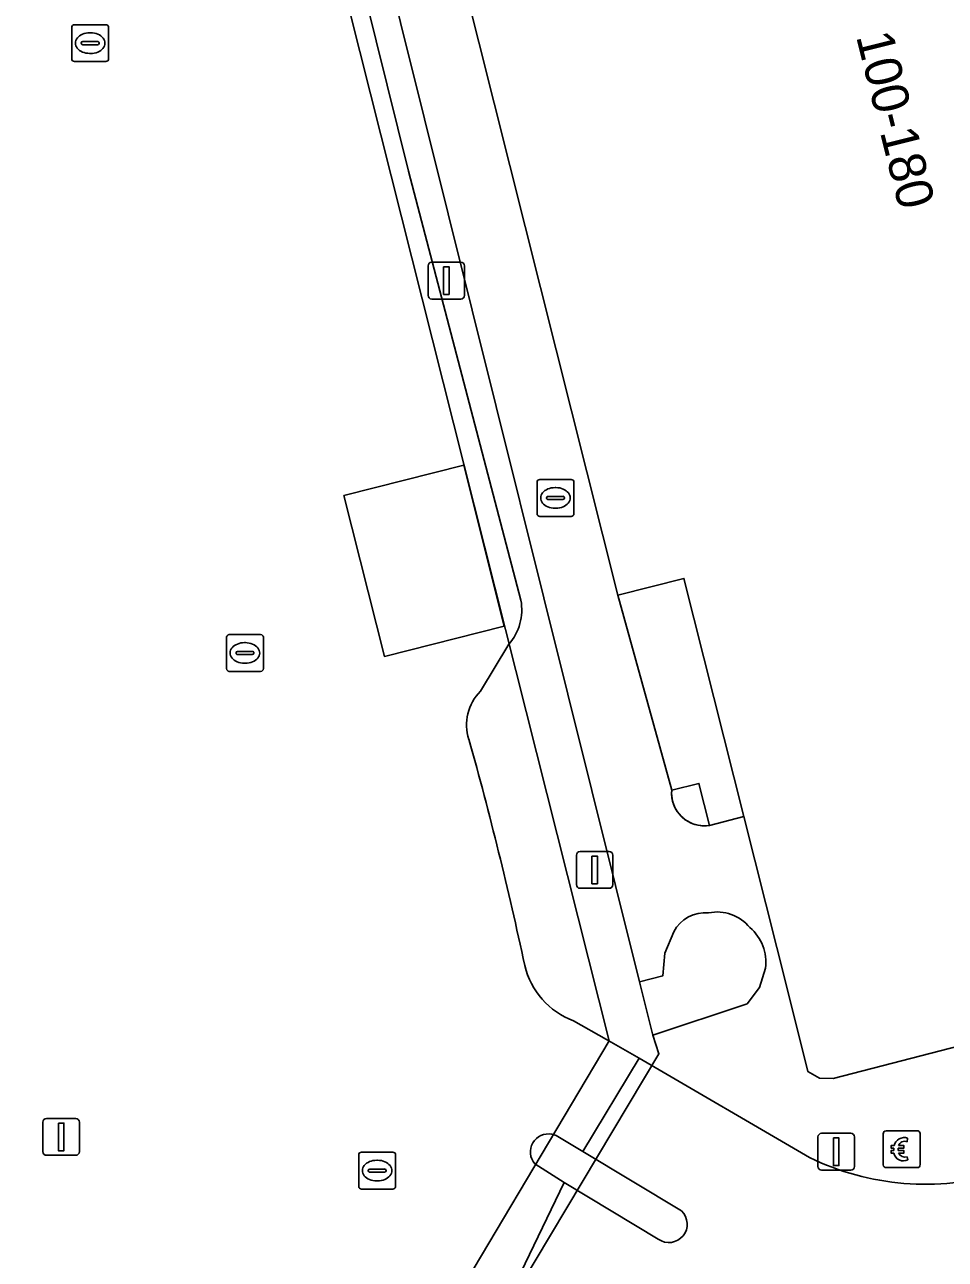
# Model space of a CAD drawing. Extents: x 160806 to 161707, y 383696 to 384148.
# Drawn here: x 161030.47 to 161055.47, y 383720.46 to 383753.98 of the extents above; entities that cross this region are included whole.
import ezdxf

# ---------------------------------------------------------------- set-up
doc = ezdxf.new("R2010")
doc.units = 0
for name, color, linetype in [('IMGEO_Betaalautomaat', 7, 'Continuous'), ('IMGEO_Dek', 7, 'Continuous'), ('IMGEO_Lichtmast', 7, 'Continuous'), ('IMGEO_Muur', 7, 'Continuous'), ('IMGEO_Pand', 7, 'Continuous'), ('IMGEO_Pand_nummerreeks', 7, 'Continuous'), ('IMGEO_Pand_overbouw', 7, 'Continuous'), ('IMGEO_Parkeervlak_gesloten', 7, 'Continuous'), ('IMGEO_Parkeervlak_open', 7, 'Continuous'), ('IMGEO_Rijbaan_lokaal_open', 7, 'Continuous'), ('IMGEO_Rioolput', 7, 'Continuous'), ('IMGEO_Verkeerseiland_open', 7, 'Continuous'), ('IMGEO_Voetpad_gesloten', 7, 'Continuous'), ('IMGEO_Voetpad_op_trap', 7, 'Continuous'), ('IMGEO_Voetpad_open', 7, 'Continuous')]:
    doc.layers.add(name, color=color, linetype=linetype)

msp = doc.modelspace()

# ---------------------------------------------------------------- linework, layer by layer
at = {"layer": 'IMGEO_Betaalautomaat'}
for p, q in [((161053.783, 383723.024), (161053.783, 383723.865)), ((161053.783, 383723.865), (161053.783, 383723.024)), ((161053.858, 383723.948), (161054.699, 383723.948)), ((161054.699, 383723.948), (161053.858, 383723.948)), ((161054.445, 383723.753), (161054.428, 383723.653)), ((161054.782, 383723.874), (161054.782, 383723.033)), ((161054.782, 383723.033), (161054.782, 383723.874)), ((161054.066, 383723.412), (161054.066, 383723.48)), ((161054.187, 383723.48), (161054.187, 383723.412)), ((161054.432, 383723.247), (161054.454, 383723.16)), ((161054.708, 383722.949), (161053.867, 383722.949)), ((161053.867, 383722.949), (161054.708, 383722.949))]:
    msp.add_line(p, q, dxfattribs=at)
for points in [[(161054.066, 383723.48), (161053.997, 383723.48), (161053.997, 383723.549), (161054.076, 383723.549)], [(161054.071, 383723.343), (161053.997, 383723.343), (161053.997, 383723.412), (161054.066, 383723.412)], [(161054.198, 383723.549), (161054.345, 383723.549), (161054.345, 383723.48), (161054.187, 383723.48)], [(161054.187, 383723.412), (161054.345, 383723.412), (161054.345, 383723.343), (161054.201, 383723.343)]]:
    msp.add_lwpolyline(points, dxfattribs=at)
for centre, radius, start, end in [((161053.861, 383723.871), 0.0779, 92.4484, 184.2845), ((161053.861, 383723.871), 0.0779, 92.4484, 184.2845), ((161054.359, 383723.473), 0.293, 73.014, 165.0139), ((161054.365, 383723.486), 0.179, 69.3236, 159.5683), ((161054.705, 383723.871), 0.0779, 2.4484, 94.2845), ((161054.705, 383723.871), 0.0779, 2.4484, 94.2845), ((161054.332, 383723.398), 0.267, 191.8096, 297.0389), ((161054.365, 383723.413), 0.179, 202.7625, 291.8693), ((161053.861, 383723.027), 0.0779, 182.4484, 274.2845), ((161053.861, 383723.027), 0.0779, 182.4484, 274.2845), ((161054.705, 383723.027), 0.0779, 272.4484, 4.2845), ((161054.705, 383723.027), 0.0779, 272.4484, 4.2845)]:
    msp.add_arc(centre, radius, start, end, dxfattribs=at)
at = {"layer": 'IMGEO_Dek'}
msp.add_lwpolyline([(160983.265, 383705.961), (161017.778, 383707.453), (161017.526, 383714.059), (161017.47, 383715.97), (161042.245, 383716.936), (161047.689, 383726.041), (161047.527, 383726.542), (161047.162, 383727.994), (161034.181, 383780.096), (161003.066, 383772.21), (161015.684, 383722.436), (160997.975, 383721.941)], dxfattribs=at)
at = {"layer": 'IMGEO_Lichtmast'}
for p, q in [((161041.521, 383747.53), (161042.311, 383747.53)), ((161042.311, 383747.53), (161041.521, 383747.53)), ((161041.421, 383746.63), (161041.421, 383747.43)), ((161041.421, 383747.43), (161041.421, 383746.63)), ((161042.411, 383747.43), (161042.411, 383746.63)), ((161042.411, 383746.63), (161042.411, 383747.43)), ((161042.311, 383746.53), (161041.521, 383746.53)), ((161041.521, 383746.53), (161042.311, 383746.53)), ((161045.449, 383730.633), (161045.449, 383731.433)), ((161045.449, 383731.433), (161045.449, 383730.633)), ((161045.549, 383731.533), (161046.339, 383731.533)), ((161046.339, 383731.533), (161045.549, 383731.533)), ((161046.439, 383731.433), (161046.439, 383730.633)), ((161046.439, 383730.633), (161046.439, 383731.433)), ((161046.339, 383730.533), (161045.549, 383730.533)), ((161045.549, 383730.533), (161046.339, 383730.533)), ((161030.96, 383723.384), (161030.96, 383724.184)), ((161030.96, 383724.184), (161030.96, 383723.384)), ((161031.06, 383724.284), (161031.85, 383724.284)), ((161031.85, 383724.284), (161031.06, 383724.284)), ((161031.95, 383724.184), (161031.95, 383723.384)), ((161031.95, 383723.384), (161031.95, 383724.184)), ((161052.01, 383722.981), (161052.01, 383723.781)), ((161052.01, 383723.781), (161052.01, 383722.981)), ((161052.11, 383723.881), (161052.9, 383723.881)), ((161052.9, 383723.881), (161052.11, 383723.881)), ((161053, 383723.781), (161053, 383722.981)), ((161053, 383722.981), (161053, 383723.781)), ((161031.85, 383723.284), (161031.06, 383723.284)), ((161031.06, 383723.284), (161031.85, 383723.284)), ((161052.9, 383722.881), (161052.11, 383722.881)), ((161052.11, 383722.881), (161052.9, 383722.881))]:
    msp.add_line(p, q, dxfattribs=at)
for points in [[(161041.841, 383747.405), (161041.991, 383747.405), (161041.991, 383746.655), (161041.841, 383746.655), (161041.841, 383747.405)], [(161045.869, 383731.408), (161046.019, 383731.408), (161046.019, 383730.658), (161045.869, 383730.658), (161045.869, 383731.408)], [(161031.38, 383724.159), (161031.53, 383724.159), (161031.53, 383723.409), (161031.38, 383723.409), (161031.38, 383724.159)], [(161052.43, 383723.756), (161052.58, 383723.756), (161052.58, 383723.006), (161052.43, 383723.006), (161052.43, 383723.756)]]:
    msp.add_lwpolyline(points, dxfattribs=at)
for centre, start, end in [((161041.521, 383747.43), 90, 180), ((161041.521, 383747.43), 90, 180), ((161042.311, 383747.43), 0, 90), ((161042.311, 383747.43), 360, 90), ((161041.521, 383746.63), 180, 270), ((161041.521, 383746.63), 180, 270), ((161042.311, 383746.63), 270, 0), ((161042.311, 383746.63), 270, 0), ((161045.549, 383731.433), 90, 180), ((161045.549, 383731.433), 90, 180), ((161046.339, 383731.433), 0, 90), ((161046.339, 383731.433), 360, 90), ((161045.549, 383730.633), 180, 270), ((161045.549, 383730.633), 180, 270), ((161046.339, 383730.633), 270, 0), ((161046.339, 383730.633), 270, 0), ((161031.06, 383724.184), 90, 180), ((161031.06, 383724.184), 90, 180), ((161031.85, 383724.184), 0, 90), ((161031.85, 383724.184), 360, 90), ((161052.11, 383723.781), 90, 180), ((161052.11, 383723.781), 90, 180), ((161052.9, 383723.781), 0, 90), ((161052.9, 383723.781), 360, 90), ((161031.06, 383723.384), 180, 270), ((161031.06, 383723.384), 180, 270), ((161031.85, 383723.384), 270, 0), ((161031.85, 383723.384), 270, 0), ((161052.11, 383722.981), 180, 270), ((161052.11, 383722.981), 180, 270), ((161052.9, 383722.981), 270, 0), ((161052.9, 383722.981), 270, 0)]:
    msp.add_arc(centre, 0.1, start, end, dxfattribs=at)
at = {"layer": 'IMGEO_Muur'}
msp.add_lwpolyline([(161049.062, 383732.241), (161048.775, 383733.381), (161048.038, 383733.195)], dxfattribs=at)
msp.add_arc((161048.922, 383733.117), 0.887, 174.9679, 279.0857, dxfattribs=at)
at = {"layer": 'IMGEO_Pand'}
msp.add_lwpolyline([(161040.279, 383763.518), (161046.575, 383738.495), (161048.368, 383738.946), (161049.994, 383732.483), (161051.188, 383727.737), (161051.737, 383725.557), (161052.054, 383725.375), (161052.419, 383725.37), (161066.183, 383728.924), (161066.303, 383729.257), (161066.033, 383730.332), (161065.144, 383733.866), (161064.962, 383734.596), (161067.092, 383735.131), (161067.048, 383735.305), (161066.169, 383738.805), (161065.949, 383739.682), (161065.253, 383742.454), (161064.687, 383743.165), (161064.59, 383743.287), (161063.468, 383743.494), (161059.25, 383742.384), (161059.171, 383742.697), (161056.095, 383754.925)], dxfattribs=at)
msp.add_lwpolyline([(161039.135, 383741.198), (161040.234, 383736.83), (161043.487, 383737.648), (161042.388, 383742.016)], close=True, dxfattribs=at)
at = {"layer": 'IMGEO_Pand_overbouw'}
msp.add_lwpolyline([(161049.994, 383732.483), (161048.368, 383738.946), (161046.575, 383738.495), (161048.038, 383733.195), (161048.035, 383733.118), (161048.038, 383733.042), (161048.048, 383732.966), (161048.064, 383732.891), (161048.087, 383732.817), (161048.116, 383732.746), (161048.151, 383732.678), (161048.192, 383732.613), (161048.238, 383732.552), (161048.29, 383732.495), (161048.346, 383732.442), (161048.406, 383732.395), (161048.471, 383732.353), (161048.538, 383732.317), (161048.609, 383732.287), (161048.682, 383732.263), (161048.756, 383732.245), (161048.832, 383732.234), (161048.909, 383732.23), (161048.986, 383732.232), (161049.062, 383732.241)], close=True, dxfattribs=at)
at = {"layer": 'IMGEO_Parkeervlak_gesloten'}
msp.add_lwpolyline([(160983.71, 383715.431), (161017.446, 383716.817), (161041.226, 383717.794), (161046.335, 383726.393), (161033.086, 383778.968), (161004.152, 383771.617), (161016.514, 383723.323)], dxfattribs=at)
at = {"layer": 'IMGEO_Parkeervlak_open'}
for points in [[(161043.942, 383738.351), (161040.892, 383750), (161036.809, 383766.463), (161037.456, 383766.624)], [(161042.844, 383735.882), (161043.613, 383737.159)], [(161044.782, 383723.858), (161044.901, 383723.818), (161045.623, 383723.384), (161047.152, 383725.92), (161046.266, 383726.427), (161045.368, 383726.938)], [(160945.396, 383704.652), (160983.265, 383705.961), (160983.268, 383705.804), (161017.796, 383706.954), (161017.786, 383707.23), (161017.778, 383707.453), (161017.526, 383714.059), (161017.462, 383716.268), (161040.763, 383717.379), (161042.298, 383717.413), (161043.818, 383719.857), (161045.121, 383722.55), (161044.318, 383723.055)]]:
    msp.add_lwpolyline(points, dxfattribs=at)
msp.add_lwpolyline([(161039.135, 383741.198), (161042.388, 383742.016), (161043.487, 383737.648), (161040.234, 383736.83)], close=True, dxfattribs=at)
for centre, radius, start, end in [((161042.555, 383738.093), 1.411, 318.5856, 10.5546), ((161043.739, 383734.976), 1.273, 134.6592, 198.2829), ((160946.973, 383707.74), 99.254, 12.03372, 15.68743), ((161046.107, 383728.923), 2.118, 193.3852, 249.5862), ((161044.692, 383723.374), 0.492, 79.4819, 220.4766)]:
    msp.add_arc(centre, radius, start, end, dxfattribs=at)
at = {"layer": 'IMGEO_Rijbaan_lokaal_open'}
for points in [[(161051.779, 383723.223), (161047.152, 383725.92), (161045.623, 383723.384), (161048.302, 383721.775)], [(161047.674, 383721.005), (161045.121, 383722.55), (161043.818, 383719.857)]]:
    msp.add_lwpolyline(points, dxfattribs=at)
for centre, radius, start, end in [((161054.946, 383729.781), 7.283, 244.2217, 286.3292), ((161047.96, 383721.413), 0.498, 234.9606, 46.6391)]:
    msp.add_arc(centre, radius, start, end, dxfattribs=at)
at = {"layer": 'IMGEO_Rioolput'}
for p, q in [((161031.743, 383753.052), (161031.743, 383753.904)), ((161031.818, 383753.978), (161032.67, 383753.978)), ((161032.744, 383753.904), (161032.744, 383753.052)), ((161032.002, 383753.472), (161032.002, 383753.484)), ((161032.045, 383753.521), (161032.443, 383753.521)), ((161032.231, 383753.758), (161032.256, 383753.758)), ((161032.486, 383753.484), (161032.486, 383753.472)), ((161032.44, 383753.435), (161032.042, 383753.435)), ((161032.254, 383753.198), (161032.229, 383753.198)), ((161032.67, 383752.978), (161031.818, 383752.978)), ((161044.38, 383740.705), (161044.38, 383741.557)), ((161044.455, 383741.631), (161045.307, 383741.631)), ((161045.381, 383741.557), (161045.381, 383740.705)), ((161044.639, 383741.125), (161044.639, 383741.137)), ((161045.077, 383741.088), (161044.679, 383741.088)), ((161044.682, 383741.174), (161045.08, 383741.174)), ((161044.868, 383741.411), (161044.893, 383741.411)), ((161045.123, 383741.137), (161045.123, 383741.125)), ((161044.891, 383740.851), (161044.866, 383740.851)), ((161045.307, 383740.631), (161044.455, 383740.631)), ((161036.021, 383737.422), (161036.873, 383737.422)), ((161035.946, 383736.496), (161035.946, 383737.348)), ((161036.434, 383737.202), (161036.459, 383737.202)), ((161036.947, 383737.348), (161036.947, 383736.496)), ((161036.205, 383736.916), (161036.205, 383736.928)), ((161036.643, 383736.879), (161036.245, 383736.879)), ((161036.248, 383736.965), (161036.646, 383736.965)), ((161036.689, 383736.928), (161036.689, 383736.916)), ((161036.873, 383736.422), (161036.021, 383736.422)), ((161036.457, 383736.642), (161036.432, 383736.642)), ((161039.612, 383723.369), (161040.464, 383723.369)), ((161039.537, 383722.443), (161039.537, 383723.295)), ((161040.025, 383723.149), (161040.05, 383723.149)), ((161040.538, 383723.295), (161040.538, 383722.443)), ((161039.796, 383722.863), (161039.796, 383722.875)), ((161040.234, 383722.826), (161039.836, 383722.826)), ((161039.839, 383722.912), (161040.237, 383722.912)), ((161040.28, 383722.875), (161040.28, 383722.863)), ((161040.464, 383722.369), (161039.612, 383722.369)), ((161040.048, 383722.589), (161040.023, 383722.589))]:
    msp.add_line(p, q, dxfattribs=at)
for points in [[(161031.743, 383753.052), (161031.743, 383753.904)], [(161031.818, 383753.978), (161032.67, 383753.978)], [(161032.744, 383753.904), (161032.744, 383753.052)], [(161032.67, 383752.978), (161031.818, 383752.978)], [(161044.38, 383740.705), (161044.38, 383741.557)], [(161044.455, 383741.631), (161045.307, 383741.631)], [(161045.381, 383741.557), (161045.381, 383740.705)], [(161045.307, 383740.631), (161044.455, 383740.631)], [(161036.021, 383737.422), (161036.873, 383737.422)], [(161035.946, 383736.496), (161035.946, 383737.348)], [(161036.947, 383737.348), (161036.947, 383736.496)], [(161036.873, 383736.422), (161036.021, 383736.422)], [(161039.612, 383723.369), (161040.464, 383723.369)], [(161039.537, 383722.443), (161039.537, 383723.295)], [(161040.538, 383723.295), (161040.538, 383722.443)], [(161040.464, 383722.369), (161039.612, 383722.369)]]:
    msp.add_lwpolyline(points, dxfattribs=at)
for centre, radius, start, end in [((161031.82, 383753.902), 0.0765, 91.552, 178.448), ((161031.82, 383753.902), 0.0765, 91.552, 178.448), ((161032.668, 383753.902), 0.0765, 1.552, 88.448), ((161032.668, 383753.902), 0.0765, 1.552, 88.448), ((161032.042, 383753.481), 0.0403, 85.8775, 175.7526), ((161032.447, 383753.483), 0.0386, 1.7309, 96.639), ((161032.039, 383753.471), 0.0366, 178.938, 274.7102), ((161032.443, 383753.478), 0.043, 264.8664, 352.4533), ((161031.82, 383753.054), 0.0765, 181.552, 268.448), ((161031.82, 383753.054), 0.0765, 181.552, 268.448), ((161032.668, 383753.054), 0.0765, 271.552, 358.448), ((161032.668, 383753.054), 0.0765, 271.552, 358.448), ((161044.457, 383741.555), 0.0765, 91.552, 178.448), ((161044.457, 383741.555), 0.0765, 91.552, 178.448), ((161045.305, 383741.555), 0.0765, 1.552, 88.448), ((161045.305, 383741.555), 0.0765, 1.552, 88.448), ((161044.679, 383741.134), 0.0403, 85.8775, 175.7526), ((161044.676, 383741.124), 0.0366, 178.938, 274.7102), ((161045.08, 383741.131), 0.043, 264.8664, 352.4533), ((161045.084, 383741.136), 0.0386, 1.7309, 96.639), ((161044.457, 383740.707), 0.0765, 181.552, 268.448), ((161044.457, 383740.707), 0.0765, 181.552, 268.448), ((161045.305, 383740.707), 0.0765, 271.552, 358.448), ((161045.305, 383740.707), 0.0765, 271.552, 358.448), ((161036.023, 383737.346), 0.0765, 91.552, 178.448), ((161036.023, 383737.346), 0.0765, 91.552, 178.448), ((161036.871, 383737.346), 0.0765, 1.552, 88.448), ((161036.871, 383737.346), 0.0765, 1.552, 88.448), ((161036.245, 383736.925), 0.0403, 85.8775, 175.7526), ((161036.242, 383736.915), 0.0366, 178.938, 274.7102), ((161036.646, 383736.922), 0.043, 264.8664, 352.4533), ((161036.65, 383736.927), 0.0386, 1.7309, 96.639), ((161036.023, 383736.498), 0.0765, 181.552, 268.448), ((161036.023, 383736.498), 0.0765, 181.552, 268.448), ((161036.871, 383736.498), 0.0765, 271.552, 358.448), ((161036.871, 383736.498), 0.0765, 271.552, 358.448), ((161039.614, 383723.293), 0.0765, 91.552, 178.448), ((161039.614, 383723.293), 0.0765, 91.552, 178.448), ((161040.462, 383723.293), 0.0765, 1.552, 88.448), ((161040.462, 383723.293), 0.0765, 1.552, 88.448), ((161039.836, 383722.872), 0.0403, 85.8775, 175.7526), ((161039.833, 383722.862), 0.0366, 178.938, 274.7102), ((161040.237, 383722.869), 0.043, 264.8664, 352.4533), ((161040.241, 383722.874), 0.0386, 1.7309, 96.639), ((161039.614, 383722.445), 0.0765, 181.552, 268.448), ((161039.614, 383722.445), 0.0765, 181.552, 268.448), ((161040.462, 383722.445), 0.0765, 271.552, 358.448), ((161040.462, 383722.445), 0.0765, 271.552, 358.448)]:
    msp.add_arc(centre, radius, start, end, dxfattribs=at)
for centre, major_axis, ratio, start_param, end_param in [((161032.23, 383753.478), (-0.387, 0.002), 0.722429, 4.712389, 7.853982), ((161032.255, 383753.478), (-0.39, 0.002), 0.717154, 1.570796, 4.712389), ((161044.867, 383741.131), (-0.387, 0.002), 0.722429, 4.712389, 7.853982), ((161044.892, 383741.131), (-0.39, 0.002), 0.717154, 1.570796, 4.712389), ((161036.433, 383736.922), (-0.387, 0.002), 0.722429, 4.712389, 7.853982), ((161036.458, 383736.922), (-0.39, 0.002), 0.717154, 1.570796, 4.712389), ((161040.024, 383722.869), (-0.387, 0.002), 0.722429, 4.712389, 7.853982), ((161040.049, 383722.869), (-0.39, 0.002), 0.717154, 1.570796, 4.712389)]:
    msp.add_ellipse(centre, major_axis=major_axis, ratio=ratio, start_param=start_param, end_param=end_param, dxfattribs=at)
at = {"layer": 'IMGEO_Verkeerseiland_open'}
for points in [[(161048.302, 383721.775), (161045.623, 383723.384), (161044.901, 383723.818), (161044.782, 383723.858)], [(161044.318, 383723.055), (161045.121, 383722.55), (161047.674, 383721.005)]]:
    msp.add_lwpolyline(points, dxfattribs=at)
for centre, radius, start, end in [((161044.692, 383723.374), 0.492, 79.4819, 220.4766), ((161047.96, 383721.413), 0.498, 234.9606, 46.6391)]:
    msp.add_arc(centre, radius, start, end, dxfattribs=at)
at = {"layer": 'IMGEO_Voetpad_gesloten'}
for points in [[(161047.689, 383726.041), (161047.527, 383726.542), (161047.162, 383727.994), (161034.181, 383780.096), (161003.066, 383772.21), (161015.684, 383722.436), (160997.975, 383721.941), (160993.948, 383737.691), (160995.883, 383738.073), (160996.869, 383739.789), (160995.99, 383740.312), (160995.138, 383738.871), (160993.141, 383738.5), (160992.783, 383737.964), (160996.841, 383721.416), (160997.147, 383721.192), (161020.567, 383722.095)], [(161020.163, 383724.26), (161016.514, 383723.323), (161004.152, 383771.617), (161033.086, 383778.968), (161046.335, 383726.393), (161041.226, 383717.794), (161017.446, 383716.817), (161017.462, 383716.268), (161017.47, 383715.97), (161042.245, 383716.936), (161047.689, 383726.041)]]:
    msp.add_lwpolyline(points, dxfattribs=at)
at = {"layer": 'IMGEO_Voetpad_op_trap'}
msp.add_lwpolyline([(161048.093, 383729.353), (161047.849, 383728.776), (161047.794, 383728.152), (161047.162, 383727.994), (161047.527, 383726.542), (161050.086, 383727.397), (161050.423, 383727.836), (161050.585, 383728.365)], dxfattribs=at)
for centre, radius, start, end in [((161048.951, 383728.902), 0.969, 84.676, 152.2565), ((161049.27, 383728.74), 1.15, 39.1964, 101.496), ((161049.342, 383728.519), 1.253, 352.9294, 49.1596)]:
    msp.add_arc(centre, radius, start, end, dxfattribs=at)
at = {"layer": 'IMGEO_Voetpad_open'}
for points in [[(161037.456, 383766.624), (161036.809, 383766.463), (161040.892, 383750), (161043.942, 383738.351)], [(161048.038, 383733.195), (161046.575, 383738.495), (161040.279, 383763.518)], [(161043.613, 383737.159), (161042.844, 383735.882)], [(161056.994, 383722.792), (161062.153, 383724.855), (161066.095, 383726.429), (161069.083, 383727.627), (161068.9, 383728.092), (161073.818, 383730.031), (161074.001, 383729.566), (161077.456, 383730.939), (161077.194, 383731.596), (161066.183, 383728.924), (161052.419, 383725.37), (161052.054, 383725.375), (161051.737, 383725.557), (161051.188, 383727.737), (161049.994, 383732.483), (161049.062, 383732.241)], [(161050.585, 383728.365), (161050.423, 383727.836), (161050.086, 383727.397), (161047.527, 383726.542), (161047.162, 383727.994), (161047.794, 383728.152), (161047.849, 383728.776), (161048.093, 383729.353)], [(161045.368, 383726.938), (161046.266, 383726.427), (161047.152, 383725.92), (161051.779, 383723.223)]]:
    msp.add_lwpolyline(points, dxfattribs=at)
msp.add_lwpolyline([(161048.368, 383738.946), (161046.575, 383738.495), (161048.038, 383733.195), (161048.775, 383733.381), (161049.062, 383732.241), (161049.994, 383732.483)], close=True, dxfattribs=at)
for centre, radius, start, end in [((161042.555, 383738.093), 1.411, 318.5856, 10.5546), ((161043.739, 383734.976), 1.273, 134.6592, 198.2829), ((160946.973, 383707.74), 99.254, 12.03372, 15.68743), ((161048.922, 383733.117), 0.887, 174.9679, 279.0857), ((161048.951, 383728.902), 0.969, 84.676, 152.2565), ((161049.27, 383728.74), 1.15, 39.1964, 101.496), ((161049.342, 383728.519), 1.253, 352.9294, 49.1596), ((161046.107, 383728.923), 2.118, 193.3852, 249.5862), ((161054.946, 383729.781), 7.283, 244.2217, 286.3292)]:
    msp.add_arc(centre, radius, start, end, dxfattribs=at)

# ---------------------------------------------------------------- texts
at = {"layer": 'IMGEO_Pand_nummerreeks'}
msp.add_text('100-180', height=1, rotation=284.0373, dxfattribs=at).set_placement((161053.04, 383753.666))

doc.saveas('drawing.dxf')
